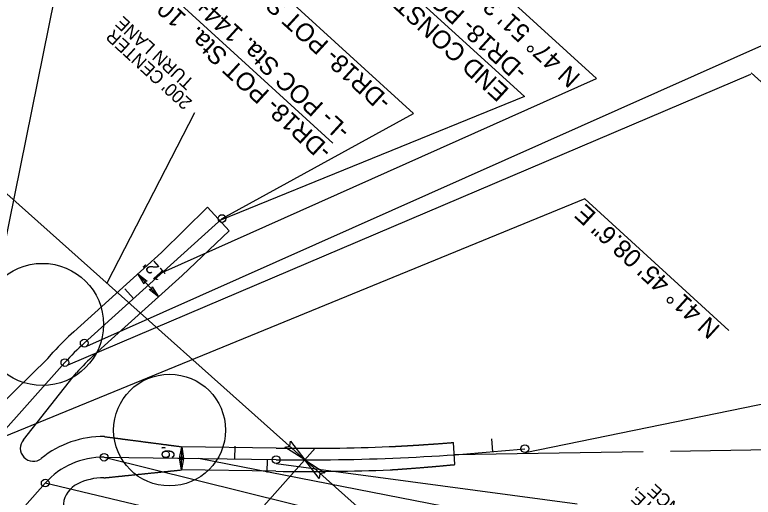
# Model space of a CAD drawing. Extents: x 472216 to 481979, y 489069 to 507339.
# Drawn here: x 476733.7 to 477019.7, y 500661.5 to 500848.5 of the extents above; entities that cross this region are included whole.
import ezdxf

# ---------------------------------------------------------------- set-up
doc = ezdxf.new("R2010")
doc.units = 0
for name, color, linetype in [('Old_Level_12', 7, 'Continuous'), ('Prop Drainage Structure Outlet Berm Ditch 850 10 CELL', 7, 'Continuous'), ('Prop Drainage Structure Pipe CSP 15in', 7, 'Continuous'), ('Prop Drainage Structure Pipe RCP 24in Class III Label', 7, 'Continuous'), ('Sheet Block Revision CELL', 7, 'Continuous'), ('Sheet North Arrow Point CELL', 7, 'Continuous'), ('Sheet PE Seal Cell', 7, 'Continuous'), ('Sheet Plan And Profile CELL', 7, 'Continuous'), ('Sheet Plot Border Outside CELL', 7, 'Continuous')]:
    doc.layers.add(name, color=color, linetype=linetype)

msp = doc.modelspace()

# ---------------------------------------------------------------- linework, layer by layer
at = {"layer": 'Old_Level_12'}
for p, q in [((476832.54, 500906.84), (476931.05, 500816.83)), ((476788.94, 500900.84), (476888.09, 500810.24)), ((476756.29, 500890.7), (476710.76, 500666.26)), ((476756.29, 500890.7), (476856.89, 500798.78)), ((476902.1, 500875.84), (476958.96, 500823.88)), ((476761.6, 500720.11), (477028.17, 500838.98)), ((477018.96, 500825.99), (477109.2, 500743.54)), ((477018.64, 500825.4), (476754.21, 500712.68)), ((476791, 500748.74), (476958.96, 500823.88)), ((476931.05, 500816.83), (476813.08, 500768.72)), ((476813.97, 500769.53), (476888.09, 500810.24)), ((476954.44, 500777.18), (476726.21, 500683.57)), ((476954.44, 500777.18), (477010.31, 500726.14)), ((476931.4, 500678.8), (477143.78, 500722.56)), ((477099.96, 500680.99), (476987.69, 500679.25)), ((476977.03, 500679.08), (476903.9, 500677.95)), ((476768.29, 500676.98), (476903.13, 500643.65)), ((476943.97, 500649.37), (476804.81, 500676.47)), ((476834.89, 500674.55), (476951.5, 500658.9)), ((477052.5, 500593.87), (476745.48, 500666.96))]:
    msp.add_line(p, q, dxfattribs=at)
for centre in [(476813.97, 500769.53), (476760.59, 500721.22), (476753.1, 500713.68), (476931.25, 500680.3), (476931.25, 500680.3), (476768.29, 500676.98), (476768.29, 500676.98), (476834.91, 500676.05), (476834.91, 500676.05), (476745.48, 500666.96), (476745.48, 500666.96)]:
    msp.add_circle(centre, 1.5, dxfattribs=at)
at = {"layer": 'Prop Drainage Structure Outlet Berm Ditch 850 10 CELL'}
for points in [[(476783.8, 500744.25), (476781.36, 500748.11), (476784.99, 500745.29), (476784.01, 500745.18)], [(476786.97, 500743.07), (476789.41, 500739.21), (476785.78, 500742.03), (476786.76, 500742.14)], [(476840.46, 500683.21), (476846.06, 500676), (476838.3, 500680.92), (476840.23, 500681.32)], [(476797.51, 500676.57), (476798.35, 500681.06), (476799.08, 500676.52), (476798.29, 500677.11)], [(476799.06, 500676.55), (476798.22, 500672.06), (476797.48, 500676.6), (476798.27, 500676.01)], [(476851.63, 500668.71), (476846.09, 500675.97), (476853.81, 500670.98), (476851.88, 500670.59)]]:
    msp.add_lwpolyline(points, close=True, dxfattribs=at)
at = {"layer": 'Prop Drainage Structure Pipe RCP 24in Class III Label'}
for p, q in [((476790.52, 500756.4), (476808.39, 500773.91)), ((476808.39, 500773.91), (476816.71, 500764.71)), ((476816.71, 500764.71), (476798.57, 500747.5)), ((476756.57, 500725.67), (476790.52, 500756.4)), ((476764.62, 500716.77), (476798.57, 500747.5)), ((476746.49, 500715.29), (476748.62, 500717.67)), ((476725.17, 500694.42), (476746.49, 500715.29)), ((476756.25, 500708.2), (476757.57, 500709.68)), ((476737.11, 500683.76), (476756.25, 500708.2)), ((476834.98, 500680.55), (476798.35, 500681.06)), ((476904.16, 500674.14), (476903.57, 500682.69)), ((476834.85, 500671.55), (476798.22, 500672.06))]:
    msp.add_line(p, q, dxfattribs=at)
for centre, radius, start, end in [((476827.69, 500647.07), 106, 132.1413, 138.2383), ((476827.69, 500647.07), 94, 132.1413, 138.2383), ((476740.84, 500680.43), 5, 138.2383, 308.9395), ((476767.86, 500646.99), 38, 89.195, 128.9395), ((476846.57, 501505.96), 825.5, 269.19504, 272.23468), ((476846.57, 501505.96), 834.5, 269.19504, 272.23468), ((476767.86, 500646.99), 22, 89.195, 116.9863), ((476762.42, 500657.68), 10, 116.9863, 228.2476)]:
    msp.add_arc(centre, radius, start, end, dxfattribs=at)
for points in [[(476768.39, 500684.98), (476768.8, 500684.93), (476769.2, 500684.88), (476769.61, 500684.82), (476770.01, 500684.77), (476770.42, 500684.72), (476770.82, 500684.66), (476771.23, 500684.61), (476771.63, 500684.56), (476772.04, 500684.5), (476772.44, 500684.45), (476772.85, 500684.4), (476773.25, 500684.35), (476773.66, 500684.29), (476774.06, 500684.24), (476774.47, 500684.19), (476774.87, 500684.13), (476775.28, 500684.08), (476775.68, 500684.03), (476776.08, 500683.98), (476776.49, 500683.92), (476776.89, 500683.87), (476777.3, 500683.82), (476777.7, 500683.76), (476778.11, 500683.71), (476778.51, 500683.66), (476778.92, 500683.6), (476779.32, 500683.55), (476779.73, 500683.5), (476780.13, 500683.45), (476780.54, 500683.39), (476780.94, 500683.34), (476781.35, 500683.29), (476781.75, 500683.23), (476782.16, 500683.18), (476782.56, 500683.13), (476782.96, 500683.07), (476783.37, 500683.02), (476783.77, 500682.97), (476784.18, 500682.92), (476784.58, 500682.86), (476784.99, 500682.81), (476785.39, 500682.76), (476785.8, 500682.7), (476786.2, 500682.65), (476786.61, 500682.6), (476787.01, 500682.54), (476787.42, 500682.49), (476787.82, 500682.44), (476788.23, 500682.39), (476788.63, 500682.33), (476789.04, 500682.28), (476789.44, 500682.23), (476789.84, 500682.17), (476790.25, 500682.12), (476790.65, 500682.07), (476791.06, 500682.01), (476791.46, 500681.96), (476791.87, 500681.91), (476792.27, 500681.86), (476792.68, 500681.8), (476793.08, 500681.75), (476793.49, 500681.7), (476793.89, 500681.64), (476794.3, 500681.59), (476794.7, 500681.54), (476795.11, 500681.48), (476795.51, 500681.43), (476795.92, 500681.38), (476796.32, 500681.33), (476796.72, 500681.27), (476797.13, 500681.22), (476797.53, 500681.17), (476798.34, 500681.06)], [(476878.76, 500681.09), (476879.1, 500681.11), (476879.43, 500681.13), (476879.77, 500681.14), (476880.1, 500681.16), (476880.44, 500681.18), (476880.78, 500681.19), (476881.11, 500681.21), (476881.45, 500681.23), (476881.78, 500681.25), (476882.12, 500681.26), (476882.45, 500681.28), (476882.79, 500681.3), (476883.12, 500681.32), (476883.46, 500681.34), (476883.8, 500681.36), (476884.13, 500681.37), (476884.47, 500681.39), (476884.8, 500681.41), (476885.14, 500681.43), (476885.47, 500681.45), (476885.81, 500681.47), (476886.14, 500681.49), (476886.48, 500681.51), (476886.81, 500681.53), (476887.15, 500681.55), (476887.49, 500681.57), (476887.82, 500681.59), (476888.16, 500681.61), (476888.49, 500681.63), (476888.83, 500681.65), (476889.16, 500681.67), (476889.5, 500681.69), (476889.83, 500681.71), (476890.17, 500681.73), (476890.5, 500681.76), (476890.84, 500681.78), (476891.17, 500681.8), (476891.51, 500681.82), (476891.84, 500681.84), (476892.18, 500681.86), (476892.52, 500681.89), (476892.85, 500681.91), (476893.19, 500681.93), (476893.52, 500681.95), (476893.86, 500681.98), (476894.19, 500682), (476894.53, 500682.02), (476894.86, 500682.04), (476895.2, 500682.07), (476895.53, 500682.09), (476895.87, 500682.11), (476896.2, 500682.14), (476896.54, 500682.16), (476896.87, 500682.19), (476897.21, 500682.21), (476897.54, 500682.23), (476897.88, 500682.26), (476898.21, 500682.28), (476898.55, 500682.31), (476898.88, 500682.33), (476899.22, 500682.36), (476899.55, 500682.38), (476899.89, 500682.41), (476900.22, 500682.43), (476900.56, 500682.46), (476900.89, 500682.48), (476901.23, 500682.51), (476901.56, 500682.53), (476901.9, 500682.56), (476902.23, 500682.59), (476902.57, 500682.61), (476902.9, 500682.64), (476903.57, 500682.69)], [(476768.17, 500668.98), (476768.58, 500669.03), (476768.98, 500669.07), (476769.39, 500669.11), (476769.79, 500669.15), (476770.2, 500669.19), (476770.61, 500669.23), (476771.01, 500669.27), (476771.42, 500669.32), (476771.83, 500669.36), (476772.23, 500669.4), (476772.64, 500669.44), (476773.04, 500669.48), (476773.45, 500669.52), (476773.86, 500669.57), (476774.26, 500669.61), (476774.67, 500669.65), (476775.07, 500669.69), (476775.48, 500669.73), (476775.89, 500669.77), (476776.29, 500669.82), (476776.7, 500669.86), (476777.1, 500669.9), (476777.51, 500669.94), (476777.92, 500669.98), (476778.32, 500670.02), (476778.73, 500670.06), (476779.13, 500670.11), (476779.54, 500670.15), (476779.95, 500670.19), (476780.35, 500670.23), (476780.76, 500670.27), (476781.16, 500670.31), (476781.57, 500670.36), (476781.98, 500670.4), (476782.38, 500670.44), (476782.79, 500670.48), (476783.19, 500670.52), (476783.6, 500670.56), (476784.01, 500670.61), (476784.41, 500670.65), (476784.82, 500670.69), (476785.22, 500670.73), (476785.63, 500670.77), (476786.04, 500670.81), (476786.44, 500670.86), (476786.85, 500670.9), (476787.25, 500670.94), (476787.66, 500670.98), (476788.07, 500671.02), (476788.47, 500671.06), (476788.88, 500671.1), (476789.28, 500671.15), (476789.69, 500671.19), (476790.1, 500671.23), (476790.5, 500671.27), (476790.91, 500671.31), (476791.31, 500671.35), (476791.72, 500671.4), (476792.13, 500671.44), (476792.53, 500671.48), (476792.94, 500671.52), (476793.34, 500671.56), (476793.75, 500671.6), (476794.16, 500671.65), (476794.56, 500671.69), (476794.97, 500671.73), (476795.37, 500671.77), (476795.78, 500671.81), (476796.19, 500671.85), (476796.59, 500671.9), (476797, 500671.94), (476797.4, 500671.98), (476798.22, 500672.06)], [(476879.11, 500672.1), (476879.45, 500672.12), (476879.79, 500672.14), (476880.13, 500672.17), (476880.47, 500672.19), (476880.81, 500672.21), (476881.15, 500672.24), (476881.49, 500672.26), (476881.83, 500672.28), (476882.16, 500672.31), (476882.5, 500672.33), (476882.84, 500672.35), (476883.18, 500672.38), (476883.52, 500672.4), (476883.86, 500672.43), (476884.2, 500672.45), (476884.54, 500672.48), (476884.88, 500672.5), (476885.21, 500672.53), (476885.55, 500672.55), (476885.89, 500672.58), (476886.23, 500672.6), (476886.57, 500672.63), (476886.91, 500672.65), (476887.25, 500672.68), (476887.59, 500672.7), (476887.92, 500672.73), (476888.26, 500672.76), (476888.6, 500672.78), (476888.94, 500672.81), (476889.28, 500672.83), (476889.62, 500672.86), (476889.96, 500672.89), (476890.29, 500672.91), (476890.63, 500672.94), (476890.97, 500672.97), (476891.31, 500673), (476891.65, 500673.02), (476891.99, 500673.05), (476892.33, 500673.08), (476892.66, 500673.11), (476893, 500673.13), (476893.34, 500673.16), (476893.68, 500673.19), (476894.02, 500673.22), (476894.36, 500673.25), (476894.7, 500673.28), (476895.03, 500673.31), (476895.37, 500673.33), (476895.71, 500673.36), (476896.05, 500673.39), (476896.39, 500673.42), (476896.73, 500673.45), (476897.06, 500673.48), (476897.4, 500673.51), (476897.74, 500673.54), (476898.08, 500673.57), (476898.42, 500673.6), (476898.76, 500673.63), (476899.09, 500673.66), (476899.43, 500673.69), (476899.77, 500673.72), (476900.11, 500673.75), (476900.45, 500673.79), (476900.78, 500673.82), (476901.12, 500673.85), (476901.46, 500673.88), (476901.8, 500673.91), (476902.14, 500673.94), (476902.47, 500673.98), (476902.81, 500674.01), (476903.15, 500674.04), (476903.49, 500674.07), (476904.16, 500674.14)], [(476879.11, 500672.1), (476879.45, 500672.12), (476879.79, 500672.14), (476880.13, 500672.17), (476880.47, 500672.19), (476880.81, 500672.21), (476881.15, 500672.24), (476881.49, 500672.26), (476881.83, 500672.28), (476882.16, 500672.31), (476882.5, 500672.33), (476882.84, 500672.35), (476883.18, 500672.38), (476883.52, 500672.4), (476883.86, 500672.43), (476884.2, 500672.45), (476884.54, 500672.48), (476884.88, 500672.5), (476885.21, 500672.53), (476885.55, 500672.55), (476885.89, 500672.58), (476886.23, 500672.6), (476886.57, 500672.63), (476886.91, 500672.65), (476887.25, 500672.68), (476887.59, 500672.7), (476887.92, 500672.73), (476888.26, 500672.76), (476888.6, 500672.78), (476888.94, 500672.81), (476889.28, 500672.83), (476889.62, 500672.86), (476889.96, 500672.89), (476890.29, 500672.91), (476890.63, 500672.94), (476890.97, 500672.97), (476891.31, 500673), (476891.65, 500673.02), (476891.99, 500673.05), (476892.33, 500673.08), (476892.66, 500673.11), (476893, 500673.13), (476893.34, 500673.16), (476893.68, 500673.19), (476894.02, 500673.22), (476894.36, 500673.25), (476894.7, 500673.28), (476895.03, 500673.31), (476895.37, 500673.33), (476895.71, 500673.36), (476896.05, 500673.39), (476896.39, 500673.42), (476896.73, 500673.45), (476897.06, 500673.48), (476897.4, 500673.51), (476897.74, 500673.54), (476898.08, 500673.57), (476898.42, 500673.6), (476898.76, 500673.63), (476899.09, 500673.66), (476899.43, 500673.69), (476899.77, 500673.72), (476900.11, 500673.75), (476900.45, 500673.79), (476900.78, 500673.82), (476901.12, 500673.85), (476901.46, 500673.88), (476901.8, 500673.91), (476902.14, 500673.94), (476902.47, 500673.98), (476902.81, 500674.01), (476903.15, 500674.04), (476903.49, 500674.07), (476904.16, 500674.14)]]:
    msp.add_spline(points, degree=3, dxfattribs=at)
at = {"layer": 'Sheet Block Revision CELL'}
for p, q in [((476803.36, 500810.58), (476769.34, 500744.47)), ((477137.04, 500416.26), (476699.46, 500806.84)), ((476789.41, 500739.21), (476781.36, 500748.11)), ((476785.22, 500607.84), (476850.07, 500680.49)), ((476798.22, 500672.06), (476798.35, 500681.06))]:
    msp.add_line(p, q, dxfattribs=at)
at = {"layer": 'Sheet North Arrow Point CELL'}
for p, q in [((476760.59, 500721.22), (476813.97, 500769.53)), ((476710.76, 500666.26), (476753.1, 500713.68)), ((476768.29, 500676.98), (476834.91, 500676.05)), ((476729.74, 500649.32), (476745.48, 500666.96))]:
    msp.add_line(p, q, dxfattribs=at)
for centre, radius, start, end in [((477327.21, 501507.62), 1100, 218.24077, 241.8577), ((476827.69, 500647.07), 100, 132.1413, 138.2383), ((476846.57, 501505.96), 830, 269.19504, 275.85544), ((476767.86, 500646.99), 30, 89.195, 138.2476)]:
    msp.add_arc(centre, radius, start, end, dxfattribs=at)
at = {"layer": 'Sheet PE Seal Cell'}
for p, q in [((476779.72, 500738.53), (476776.36, 500742.24)), ((476918.85, 500679.12), (476918.42, 500684.1)), ((476818.95, 500676.27), (476819.02, 500681.27)), ((476831.4, 500676.1), (476831.33, 500671.1))]:
    msp.add_line(p, q, dxfattribs=at)
at = {"layer": 'Sheet Plot Border Outside CELL'}
for centre, radius in [((476744.39, 500728.48), 23.68), ((476793.64, 500687.52), 21.66)]:
    msp.add_circle(centre, radius, dxfattribs=at)

# ---------------------------------------------------------------- texts
at = {"layer": 'Old_Level_12'}
for s, rotation, p in [('-DR18- POT Sta.  11+45.00', 137.6175, (476932.65, 500827.21)), ('-DR18- POT Sta.  11+46.20', 137.6175, (476879.94, 500815.57)), ('END CONSTRUCTION', 137.6175, (476925.58, 500819.45)), ('-DR18- POT Sta.  10+00.00=', 137.58, (476856.95, 500796.48)), ('-L- POC Sta. 144+83.73', 137.58, (476864.03, 500804.23))]:
    msp.add_text(s, height=7, rotation=rotation, dxfattribs=at).set_placement(p)
at = {"layer": 'Prop Drainage Structure Pipe CSP 15in'}
for s, rotation, p in [('TURN LANE ', 137.58, (476803.56, 500822.76)), ("200' CENTER", 137.58, (476802.69, 500814.98)), ("12'", 132.1413, (476792.49, 500747.99)), ("9'", 89.195, (476795.54, 500676.24)), ('& FENCE', 137.58, (477002.97, 500647.4)), ('GATE, ', 137.58, (476988.73, 500651.82))]:
    msp.add_text(s, height=5, rotation=rotation, dxfattribs=at).set_placement(p)
at = {"layer": 'Sheet Plan And Profile CELL'}
for s, p in [('N 47%%d 51\' 31.2" E', (476953.16, 500824.86)), ('N 41%%d 45\' 08.6" E', (477007.32, 500727.44))]:
    msp.add_text(s, height=7, rotation=137.58, dxfattribs=at).set_placement(p)

doc.saveas('drawing.dxf')
